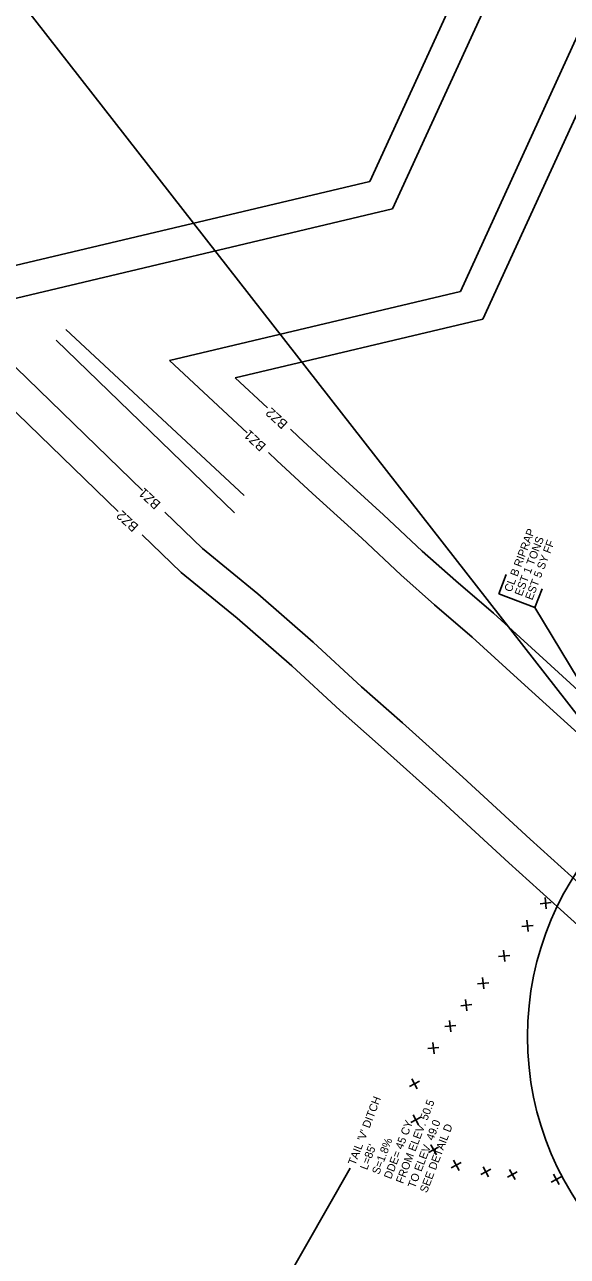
# Model space of a CAD drawing. Extents: x 2384780 to 2405432, y 547869 to 573706.
# Drawn here: x 2395493 to 2395832, y 557527 to 558297 of the extents above; entities that cross this region are included whole.
import ezdxf

# ---------------------------------------------------------------- set-up
doc = ezdxf.new("R2010")
doc.units = 0
for name, color, linetype in [('Old_Level_5', 7, 'Continuous'), ('Old_Level_6', 7, 'Continuous'), ('Old_Level_63', 7, 'Continuous'), ('Prop Buffer Zone 1', 7, 'Continuous'), ('Prop Buffer Zone 2', 7, 'Continuous')]:
    doc.layers.add(name, color=color, linetype=linetype)

msp = doc.modelspace()

# ---------------------------------------------------------------- linework, layer by layer
at = {"layer": 'Old_Level_5'}
for p, q in [((2395793.59, 557953.07), (2395788.99, 557941.09)), ((2395788.99, 557941.09), (2395811.47, 557932.46)), ((2395811.47, 557932.46), (2395815.92, 557944.07)), ((2395872.41, 557831.2), (2395811.47, 557932.46)), ((2395638.61, 557481.32), (2395696.12, 557582.03))]:
    msp.add_line(p, q, dxfattribs=at)
at = {"layer": 'Old_Level_6'}
for points in [[(2395512.36, 558099.57), (2395623.69, 557991.69)], [(2395518.4, 558106.24), (2395629.87, 558002.36)]]:
    msp.add_lwpolyline(points, dxfattribs=at)
at = {"layer": 'Old_Level_63'}
for p, q in [((2395821.71, 557748.03), (2395814.7, 557747.34)), ((2395818.61, 557744.12), (2395817.8, 557751.25)), ((2395810.36, 557733.83), (2395803.36, 557733.14)), ((2395807.26, 557729.92), (2395806.46, 557737.05)), ((2395795.73, 557715.08), (2395788.72, 557714.38)), ((2395792.63, 557711.17), (2395791.82, 557718.29)), ((2395779.51, 557694.07), (2395778.7, 557701.19)), ((2395782.61, 557697.98), (2395775.6, 557697.28)), ((2395772.12, 557684.29), (2395765.11, 557683.59)), ((2395769.02, 557680.38), (2395768.21, 557687.5)), ((2395762.12, 557671.26), (2395755.11, 557670.56)), ((2395759.02, 557667.35), (2395758.21, 557674.47)), ((2395751.55, 557657.47), (2395744.54, 557656.77)), ((2395748.45, 557653.56), (2395747.64, 557660.68)), ((2395738, 557631.57), (2395734.53, 557637.84)), ((2395739.37, 557636.36), (2395733.16, 557633.04)), ((2395738.84, 557609.2), (2395735.37, 557615.48)), ((2395740.21, 557614), (2395734, 557610.68)), ((2395751.28, 557595.25), (2395745.07, 557591.93)), ((2395749.91, 557590.45), (2395746.44, 557596.72)), ((2395765.46, 557585.53), (2395759.25, 557582.21)), ((2395764.09, 557580.73), (2395760.62, 557587)), ((2395783.91, 557581.5), (2395777.7, 557578.18)), ((2395782.54, 557576.7), (2395779.07, 557582.97)), ((2395800.49, 557579.71), (2395794.28, 557576.39)), ((2395799.12, 557574.92), (2395795.65, 557581.19)), ((2395827.93, 557576.76), (2395821.72, 557573.44)), ((2395826.56, 557571.96), (2395823.09, 557578.24))]:
    msp.add_line(p, q, dxfattribs=at)
msp.add_lwpolyline([(2395994.8, 557664.28), (2395067.49, 558852.81), (2394796, 558825.57)], dxfattribs=at)
msp.add_circle((2395994.8, 557664.28), 187.94, dxfattribs=at)
at = {"layer": 'Prop Buffer Zone 1'}
for p, q in [((2395722.54, 558181.51), (2395812.09, 558377.27)), ((2395764.9, 558129.88), (2395863.45, 558345.3)), ((2395451.03, 558117.22), (2395722.54, 558181.51)), ((2395583.21, 558086.86), (2395764.9, 558129.88))]:
    msp.add_line(p, q, dxfattribs=at)
for points in [[(2395451.03, 558117.22), (2395566.29, 558005.54)], [(2395583.21, 558086.86), (2395631.66, 558041.7)], [(2395644.98, 558029.29), (2395650.27, 558024.36)], [(2395988.58, 557718.42), (2395967.2, 557738.53), (2395941.59, 557762.77), (2395913.38, 557788.42), (2395888.73, 557810.21), (2395856.06, 557837.97), (2395827.45, 557863.67), (2395800.63, 557888.15), (2395772.33, 557913.85), (2395748.82, 557934.16), (2395727.63, 557952.91), (2395703.38, 557975.74), (2395672.58, 558003.69), (2395650.27, 558024.36)], [(2395580.15, 557992.11), (2395603.74, 557969.25)], [(2395603.74, 557969.25), (2395638.42, 557940.99), (2395672.93, 557910.8), (2395703.2, 557882.86), (2395728.68, 557860.35), (2395766.51, 557826.35), (2395808.56, 557787.68), (2395840.81, 557758.61), (2395882.12, 557721.24), (2395913.53, 557693.36), (2395924.65, 557683.16)]]:
    msp.add_lwpolyline(points, dxfattribs=at)
at = {"layer": 'Prop Buffer Zone 2'}
for p, q in [((2395708.42, 558198.72), (2395794.97, 558387.92)), ((2395779.03, 558112.67), (2395880.56, 558334.64)), ((2395410.89, 558128.27), (2395708.42, 558198.72)), ((2395624.19, 558076.01), (2395779.03, 558112.67))]:
    msp.add_line(p, q, dxfattribs=at)
for points in [[(2395410.89, 558128.27), (2395551.02, 557992.48)], [(2395624.19, 558076.01), (2395644.36, 558057.21)], [(2395658.69, 558043.85), (2395663.86, 558039.04)], [(2396002.53, 557732.75), (2395980.92, 557753.08), (2395955.19, 557777.44), (2395926.73, 557803.31), (2395901.83, 557825.32), (2395869.22, 557853.03), (2395840.87, 557878.49), (2395814.09, 557902.94), (2395785.59, 557928.82), (2395761.98, 557949.22), (2395741.11, 557967.68), (2395716.95, 557990.43), (2395686.09, 558018.43), (2395663.86, 558039.04)], [(2395566.15, 557977.82), (2395590.44, 557954.29)], [(2395590.44, 557954.29), (2395625.51, 557925.71), (2395659.56, 557895.92), (2395689.79, 557868.01), (2395715.37, 557845.42), (2395753.05, 557811.55), (2395795.09, 557772.89), (2395827.4, 557743.76), (2395868.77, 557706.35), (2395900.13, 557678.51), (2395908.67, 557670.68)]]:
    msp.add_lwpolyline(points, dxfattribs=at)

# ---------------------------------------------------------------- texts
at = {"layer": 'Old_Level_5'}
for s, p in [('CL B RIPRAP', (2395796.75, 557941.71)), ('EST 1 TONS', (2395803.28, 557939.2)), ('EST 5 SY FF', (2395809.82, 557936.69)), ("TAIL 'V' DITCH", (2395699.17, 557583.5)), ('FROM ELEV. 50.5', (2395729.04, 557572.03)), ('DDE= 45 CY', (2395721.57, 557574.89)), ('TO ELEV. 49.0', (2395736.51, 557569.16)), ('SEE DETAIL D', (2395743.98, 557566.29)), ('S=1.8%', (2395714.1, 557577.76)), ("L=85'", (2395706.63, 557580.63))]:
    msp.add_text(s, height=5, rotation=69.00009, dxfattribs=at).set_placement(p)
at = {"layer": 'Prop Buffer Zone 1'}
for p in [(2395643.89, 558033.9), (2395578.09, 557997.66)]:
    msp.add_text('BZ1', height=6, rotation=137.25739, dxfattribs=at).set_placement(p)
at = {"layer": 'Prop Buffer Zone 2'}
for p in [(2395657.53, 558047.86), (2395564.23, 557983.61)]:
    msp.add_text('BZ2', height=6, rotation=137.25739, dxfattribs=at).set_placement(p)

doc.saveas('drawing.dxf')
